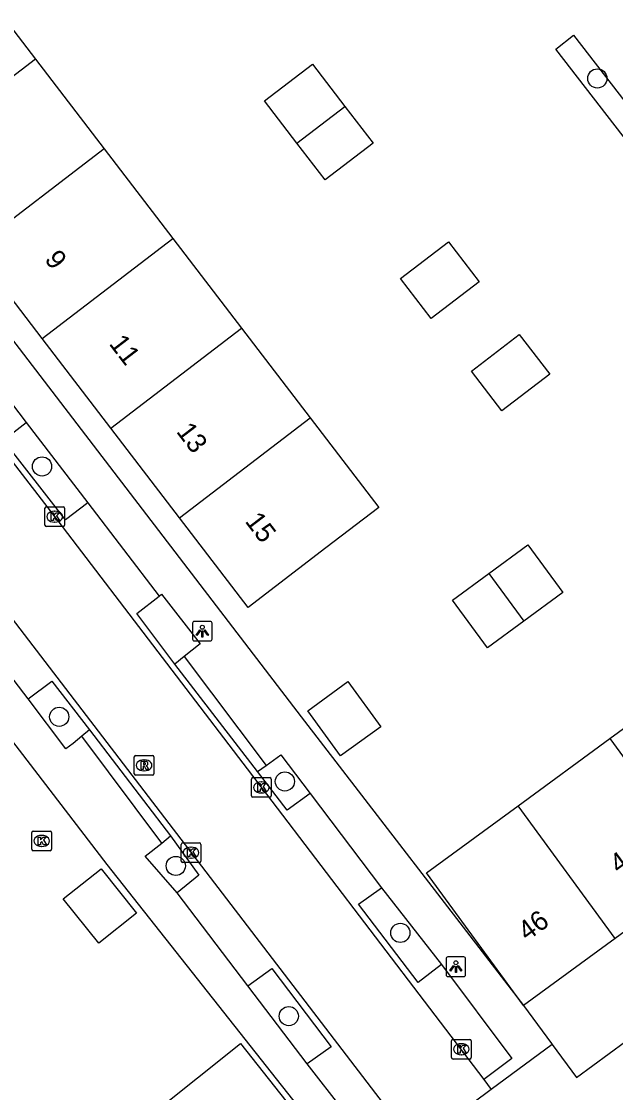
# Model space of a CAD drawing. Extents: x 161771 to 163125, y 382479 to 383177.
# Drawn here: x 162166.9 to 162197.2, y 382941.9 to 382996.5 of the extents above; entities that cross this region are included whole.
import ezdxf

# ---------------------------------------------------------------- set-up
doc = ezdxf.new("R2010")
doc.units = 0
for name, color, linetype in [('IMGEO_Boom', 7, 'Continuous'), ('IMGEO_Haag', 7, 'Continuous'), ('IMGEO_Kolk', 7, 'Continuous'), ('IMGEO_Lichtpunt', 7, 'Continuous'), ('IMGEO_Pand', 7, 'Continuous'), ('IMGEO_Pand_nummerreeks', 7, 'Continuous'), ('IMGEO_Parkeervlak_open', 7, 'Continuous'), ('IMGEO_Rijbaan_lokaal_open', 7, 'Continuous'), ('IMGEO_Rioolput', 7, 'Continuous'), ('IMGEO_Voetpad_open', 7, 'Continuous')]:
    doc.layers.add(name, color=color, linetype=linetype)

msp = doc.modelspace()

# ---------------------------------------------------------------- linework, layer by layer
at = {"layer": 'IMGEO_Boom'}
for centre in [(162196.313, 382993.596), (162167.995, 382973.809), (162168.871, 382961.041), (162180.379, 382957.741), (162174.814, 382953.435), (162186.265, 382950.021), (162180.576, 382945.775)]:
    msp.add_circle(centre, 0.489, dxfattribs=at)
at = {"layer": 'IMGEO_Haag'}
msp.add_lwpolyline([(162203.065, 382985.497), (162202.171, 382984.794), (162194.199, 382995.095), (162195.097, 382995.811), (162203.065, 382985.497)], dxfattribs=at)
at = {"layer": 'IMGEO_Kolk'}
for p, q in [((162168.141, 382970.82), (162168.141, 382971.672)), ((162168.216, 382971.746), (162169.068, 382971.746)), ((162168.629, 382971.526), (162168.654, 382971.526)), ((162169.142, 382971.672), (162169.142, 382970.82)), ((162169.068, 382970.746), (162168.216, 382970.746)), ((162168.652, 382970.966), (162168.627, 382970.966)), ((162178.677, 382957.011), (162178.677, 382957.863)), ((162178.752, 382957.937), (162179.604, 382957.937)), ((162179.165, 382957.717), (162179.19, 382957.717)), ((162179.678, 382957.863), (162179.678, 382957.011)), ((162179.188, 382957.157), (162179.163, 382957.157)), ((162179.604, 382956.937), (162178.752, 382956.937)), ((162167.475, 382954.284), (162167.475, 382955.136)), ((162167.55, 382955.21), (162168.402, 382955.21)), ((162167.963, 382954.99), (162167.988, 382954.99)), ((162168.476, 382955.136), (162168.476, 382954.284)), ((162167.986, 382954.43), (162167.961, 382954.43)), ((162175.092, 382953.684), (162175.092, 382954.536)), ((162175.167, 382954.61), (162176.019, 382954.61)), ((162175.58, 382954.39), (162175.605, 382954.39)), ((162176.093, 382954.536), (162176.093, 382953.684)), ((162168.402, 382954.21), (162167.55, 382954.21)), ((162175.603, 382953.83), (162175.578, 382953.83)), ((162176.019, 382953.61), (162175.167, 382953.61)), ((162188.952, 382944.588), (162189.804, 382944.588)), ((162188.877, 382943.662), (162188.877, 382944.514)), ((162189.365, 382944.368), (162189.39, 382944.368)), ((162189.878, 382944.514), (162189.878, 382943.662)), ((162189.804, 382943.588), (162188.952, 382943.588)), ((162189.388, 382943.808), (162189.363, 382943.808))]:
    msp.add_line(p, q, dxfattribs=at)
for points in [[(162168.141, 382970.82), (162168.141, 382971.672)], [(162168.216, 382971.746), (162169.068, 382971.746)], [(162168.462, 382971.446), (162168.585, 382971.446), (162168.585, 382971.295), (162168.715, 382971.446), (162168.879, 382971.446), (162168.733, 382971.295), (162168.886, 382971.046), (162168.734, 382971.046), (162168.649, 382971.21), (162168.585, 382971.143), (162168.585, 382971.046), (162168.462, 382971.046), (162168.462, 382971.446)], [(162169.142, 382971.672), (162169.142, 382970.82)], [(162169.068, 382970.746), (162168.216, 382970.746)], [(162178.677, 382957.011), (162178.677, 382957.863)], [(162178.752, 382957.937), (162179.604, 382957.937)], [(162178.998, 382957.637), (162179.121, 382957.637), (162179.121, 382957.486), (162179.251, 382957.637), (162179.415, 382957.637), (162179.269, 382957.486), (162179.422, 382957.237), (162179.27, 382957.237), (162179.185, 382957.401), (162179.121, 382957.334), (162179.121, 382957.237), (162178.998, 382957.237), (162178.998, 382957.637)], [(162179.678, 382957.863), (162179.678, 382957.011)], [(162179.604, 382956.937), (162178.752, 382956.937)], [(162167.475, 382954.284), (162167.475, 382955.136)], [(162167.55, 382955.21), (162168.402, 382955.21)], [(162167.796, 382954.91), (162167.919, 382954.91), (162167.919, 382954.759), (162168.049, 382954.91), (162168.213, 382954.91), (162168.067, 382954.759), (162168.22, 382954.51), (162168.068, 382954.51), (162167.983, 382954.674), (162167.919, 382954.607), (162167.919, 382954.51), (162167.796, 382954.51), (162167.796, 382954.91)], [(162168.476, 382955.136), (162168.476, 382954.284)], [(162175.092, 382953.684), (162175.092, 382954.536)], [(162175.167, 382954.61), (162176.019, 382954.61)], [(162176.093, 382954.536), (162176.093, 382953.684)], [(162168.402, 382954.21), (162167.55, 382954.21)], [(162175.413, 382954.31), (162175.536, 382954.31), (162175.536, 382954.159), (162175.666, 382954.31), (162175.83, 382954.31), (162175.684, 382954.159), (162175.837, 382953.91), (162175.685, 382953.91), (162175.6, 382954.074), (162175.536, 382954.007), (162175.536, 382953.91), (162175.413, 382953.91), (162175.413, 382954.31)], [(162176.019, 382953.61), (162175.167, 382953.61)], [(162188.952, 382944.588), (162189.804, 382944.588)], [(162188.877, 382943.662), (162188.877, 382944.514)], [(162189.198, 382944.288), (162189.321, 382944.288), (162189.321, 382944.137), (162189.451, 382944.288), (162189.615, 382944.288), (162189.469, 382944.137), (162189.622, 382943.888), (162189.47, 382943.888), (162189.385, 382944.052), (162189.321, 382943.985), (162189.321, 382943.888), (162189.198, 382943.888), (162189.198, 382944.288)], [(162189.878, 382944.514), (162189.878, 382943.662)], [(162189.804, 382943.588), (162188.952, 382943.588)]]:
    msp.add_lwpolyline(points, dxfattribs=at)
for centre, start, end in [((162168.218, 382971.67), 91.552, 178.448), ((162168.218, 382971.67), 91.552, 178.448), ((162169.066, 382971.67), 1.552, 88.448), ((162169.066, 382971.67), 1.552, 88.448), ((162168.218, 382970.822), 181.552, 268.448), ((162168.218, 382970.822), 181.552, 268.448), ((162169.066, 382970.822), 271.552, 358.448), ((162169.066, 382970.822), 271.552, 358.448), ((162178.754, 382957.861), 91.552, 178.448), ((162178.754, 382957.861), 91.552, 178.448), ((162179.602, 382957.861), 1.552, 88.448), ((162179.602, 382957.861), 1.552, 88.448), ((162178.754, 382957.013), 181.552, 268.448), ((162178.754, 382957.013), 181.552, 268.448), ((162179.602, 382957.013), 271.552, 358.448), ((162179.602, 382957.013), 271.552, 358.448), ((162167.552, 382955.134), 91.552, 178.448), ((162167.552, 382955.134), 91.552, 178.448), ((162168.4, 382955.134), 1.552, 88.448), ((162168.4, 382955.134), 1.552, 88.448), ((162175.169, 382954.534), 91.552, 178.448), ((162175.169, 382954.534), 91.552, 178.448), ((162176.017, 382954.534), 1.552, 88.448), ((162176.017, 382954.534), 1.552, 88.448), ((162167.552, 382954.286), 181.552, 268.448), ((162167.552, 382954.286), 181.552, 268.448), ((162168.4, 382954.286), 271.552, 358.448), ((162168.4, 382954.286), 271.552, 358.448), ((162175.169, 382953.686), 181.552, 268.448), ((162175.169, 382953.686), 181.552, 268.448), ((162176.017, 382953.686), 271.552, 358.448), ((162176.017, 382953.686), 271.552, 358.448), ((162188.954, 382944.512), 91.552, 178.448), ((162188.954, 382944.512), 91.552, 178.448), ((162189.802, 382944.512), 1.552, 88.448), ((162189.802, 382944.512), 1.552, 88.448), ((162188.954, 382943.664), 181.552, 268.448), ((162188.954, 382943.664), 181.552, 268.448), ((162189.802, 382943.664), 271.552, 358.448), ((162189.802, 382943.664), 271.552, 358.448)]:
    msp.add_arc(centre, 0.0765, start, end, dxfattribs=at)
for centre, major_axis, ratio, start_param, end_param in [((162168.628, 382971.246), (-0.387, 0.002), 0.722429, 4.712389, 7.853982), ((162168.653, 382971.246), (-0.39, 0.002), 0.717154, 1.570796, 4.712389), ((162179.164, 382957.437), (-0.387, 0.002), 0.722429, 4.712389, 7.853982), ((162179.189, 382957.437), (-0.39, 0.002), 0.717154, 1.570796, 4.712389), ((162167.962, 382954.71), (-0.387, 0.002), 0.722429, 4.712389, 7.853982), ((162167.987, 382954.71), (-0.39, 0.002), 0.717154, 1.570796, 4.712389), ((162175.579, 382954.11), (-0.387, 0.002), 0.722429, 4.712389, 7.853982), ((162175.604, 382954.11), (-0.39, 0.002), 0.717154, 1.570796, 4.712389), ((162189.364, 382944.088), (-0.387, 0.002), 0.722429, 4.712389, 7.853982), ((162189.389, 382944.088), (-0.39, 0.002), 0.717154, 1.570796, 4.712389)]:
    msp.add_ellipse(centre, major_axis=major_axis, ratio=ratio, start_param=start_param, end_param=end_param, dxfattribs=at)
at = {"layer": 'IMGEO_Lichtpunt'}
for p, q in [((162176.571, 382965.905), (162175.763, 382965.905)), ((162176.571, 382965.905), (162175.763, 382965.905)), ((162175.669, 382965.81), (162175.669, 382965.003)), ((162175.669, 382965.81), (162175.669, 382965.003)), ((162176.665, 382965.003), (162176.665, 382965.81)), ((162176.665, 382965.003), (162176.665, 382965.81)), ((162175.763, 382964.909), (162176.571, 382964.909)), ((162175.763, 382964.909), (162176.571, 382964.909)), ((162188.599, 382948.698), (162188.599, 382947.891)), ((162188.599, 382948.698), (162188.599, 382947.891)), ((162189.501, 382948.793), (162188.693, 382948.793)), ((162189.501, 382948.793), (162188.693, 382948.793)), ((162189.595, 382947.891), (162189.595, 382948.698)), ((162189.595, 382947.891), (162189.595, 382948.698)), ((162188.693, 382947.797), (162189.501, 382947.797)), ((162188.693, 382947.797), (162189.501, 382947.797))]:
    msp.add_line(p, q, dxfattribs=at)
for points in [[(162176.043, 382965.474), (162176.082, 382965.446), (162175.894, 382965.184), (162175.856, 382965.211), (162176.043, 382965.474)], [(162176.145, 382965.426), (162176.192, 382965.426), (162176.192, 382965.104), (162176.145, 382965.104), (162176.145, 382965.426)], [(162176.255, 382965.446), (162176.293, 382965.473), (162176.48, 382965.211), (162176.441, 382965.183), (162176.255, 382965.446)], [(162188.973, 382948.362), (162189.012, 382948.334), (162188.824, 382948.072), (162188.786, 382948.099), (162188.973, 382948.362)], [(162189.185, 382948.334), (162189.223, 382948.361), (162189.41, 382948.099), (162189.371, 382948.071), (162189.185, 382948.334)], [(162189.075, 382948.314), (162189.122, 382948.314), (162189.122, 382947.992), (162189.075, 382947.992), (162189.075, 382948.314)]]:
    msp.add_lwpolyline(points, dxfattribs=at)
for centre in [(162176.168, 382965.608), (162189.098, 382948.496)]:
    msp.add_circle(centre, 0.0994, dxfattribs=at)
for centre, start, end in [((162175.763, 382965.81), 90, 180), ((162175.763, 382965.81), 90, 180), ((162176.571, 382965.81), 0, 90), ((162176.571, 382965.81), 0, 90), ((162175.763, 382965.003), 180, 270), ((162175.763, 382965.003), 180, 270), ((162176.571, 382965.003), 270, 0), ((162176.571, 382965.003), 270, 360), ((162188.693, 382948.698), 90, 180), ((162188.693, 382948.698), 90, 180), ((162189.501, 382948.698), 0, 90), ((162189.501, 382948.698), 0, 90), ((162188.693, 382947.891), 180, 270), ((162188.693, 382947.891), 180, 270), ((162189.501, 382947.891), 270, 0), ((162189.501, 382947.891), 270, 360)]:
    msp.add_arc(centre, 0.0946, start, end, dxfattribs=at)
at = {"layer": 'IMGEO_Pand'}
for points in [[(162164.156, 382999.156), (162167.657, 382994.583)], [(162167.657, 382994.583), (162160.997, 382989.474)], [(162167.657, 382994.583), (162171.158, 382990.009)], [(162180.993, 382990.293), (162179.345, 382992.446), (162181.788, 382994.316), (162183.434, 382992.166)], [(162183.434, 382992.166), (162184.872, 382990.288), (162182.429, 382988.418), (162180.993, 382990.293)], [(162180.993, 382990.293), (162183.434, 382992.166)], [(162171.158, 382990.009), (162164.499, 382984.9)], [(162171.158, 382990.009), (162174.659, 382985.435)], [(162168, 382980.327), (162174.659, 382985.435)], [(162174.659, 382985.435), (162178.161, 382980.861)], [(162188.715, 382985.267), (162190.278, 382983.226), (162187.835, 382981.356), (162186.272, 382983.397), (162188.715, 382985.267)], [(162168, 382980.327), (162164.499, 382984.9)], [(162171.501, 382975.753), (162178.161, 382980.861)], [(162178.161, 382980.861), (162181.662, 382976.288)], [(162171.501, 382975.753), (162168, 382980.327)], [(162193.885, 382978.514), (162191.442, 382976.644), (162189.89, 382978.672), (162192.333, 382980.542), (162193.885, 382978.514)], [(162181.662, 382976.288), (162185.163, 382971.714), (162182.472, 382969.65), (162178.504, 382966.606), (162175.003, 382971.18)], [(162175.003, 382971.18), (162181.662, 382976.288)], [(162175.003, 382971.18), (162171.501, 382975.753)], [(162190.775, 382968.345), (162192.774, 382969.811), (162194.559, 382967.378), (162192.558, 382965.911)], [(162192.558, 382965.911), (162190.716, 382964.56), (162188.932, 382966.993), (162190.775, 382968.345)], [(162190.775, 382968.345), (162192.558, 382965.911)], [(162196.942, 382959.928), (162201.616, 382963.354)], [(162185.268, 382960.532), (162183.214, 382959.047), (162181.55, 382961.348), (162183.583, 382962.835), (162185.268, 382960.532)], [(162192.267, 382956.502), (162196.942, 382959.928)], [(162196.942, 382959.928), (162201.898, 382953.164)], [(162192.55, 382946.313), (162187.593, 382953.076), (162192.267, 382956.502)], [(162197.223, 382949.738), (162192.267, 382956.502)], [(162169.076, 382951.756), (162171.001, 382953.287), (162172.803, 382951.026), (162170.886, 382949.492), (162169.076, 382951.756)], [(162201.898, 382953.164), (162197.223, 382949.738)], [(162197.223, 382949.738), (162192.55, 382946.313)], [(162173.734, 382940.885), (162178.107, 382944.373), (162183.322, 382937.805), (162178.959, 382934.332)]]:
    msp.add_lwpolyline(points, dxfattribs=at)
at = {"layer": 'IMGEO_Parkeervlak_open'}
for points in [[(162170.338, 382971.948), (162169.184, 382971.083), (162166.024, 382975.146), (162167.192, 382976.055)], [(162174.772, 382963.729), (162172.823, 382966.302), (162173.975, 382967.198)], [(162167.291, 382961.958), (162168.491, 382962.861), (162170.416, 382960.375)], [(162181.664, 382957.127), (162180.494, 382956.283), (162178.974, 382958.25)], [(162174.544, 382954.963), (162175.988, 382952.971), (162174.877, 382952.057)], [(162188.365, 382948.413), (162187.171, 382947.497), (162184.136, 382951.49), (162185.299, 382952.321)], [(162178.493, 382947.325), (162179.719, 382948.211), (162182.739, 382944.208), (162181.523, 382943.341)]]:
    msp.add_lwpolyline(points, dxfattribs=at)
at = {"layer": 'IMGEO_Rijbaan_lokaal_open'}
for points in [[(162148.529, 382997.562), (162149.973, 382995.579), (162159.297, 382983.356), (162168.797, 382971.042), (162179.444, 382957.091), (162190.52, 382942.548)], [(162186.675, 382939.645), (162164.967, 382967.99), (162155.587, 382980.205), (162146.1, 382992.584), (162144.637, 382994.482)], [(162190.52, 382942.548), (162190.892, 382942.041)], [(162190.892, 382942.041), (162187.025, 382939.151)]]:
    msp.add_lwpolyline(points, dxfattribs=at)
at = {"layer": 'IMGEO_Rioolput'}
for p, q in [((162172.699, 382958.14), (162172.699, 382958.992)), ((162172.774, 382959.066), (162173.626, 382959.066)), ((162173.187, 382958.846), (162173.212, 382958.846)), ((162173.7, 382958.992), (162173.7, 382958.14)), ((162173.21, 382958.286), (162173.185, 382958.286)), ((162173.626, 382958.066), (162172.774, 382958.066))]:
    msp.add_line(p, q, dxfattribs=at)
for points in [[(162172.699, 382958.14), (162172.699, 382958.992)], [(162172.774, 382959.066), (162173.626, 382959.066)], [(162173.288, 382958.764), (162173.036, 382958.766), (162173.036, 382958.366)], [(162173.7, 382958.992), (162173.7, 382958.14)], [(162173.036, 382958.366), (162173.16, 382958.366), (162173.16, 382958.528), (162173.171, 382958.528)], [(162173.214, 382958.685), (162173.16, 382958.685), (162173.16, 382958.604)], [(162173.16, 382958.604), (162173.212, 382958.604)], [(162173.218, 382958.499), (162173.289, 382958.366), (162173.429, 382958.366), (162173.364, 382958.492)], [(162173.626, 382958.066), (162172.774, 382958.066)]]:
    msp.add_lwpolyline(points, dxfattribs=at)
for centre, radius, start, end in [((162172.776, 382958.99), 0.0765, 91.552, 178.448), ((162172.776, 382958.99), 0.0765, 91.552, 178.448), ((162173.287, 382958.654), 0.109, 350.3612, 89.416), ((162173.624, 382958.99), 0.0765, 1.552, 88.448), ((162173.624, 382958.99), 0.0765, 1.552, 88.448), ((162173.17, 382958.475), 0.0533, 26.0293, 88.6989), ((162173.196, 382958.793), 0.19, 274.7715, 282.9687), ((162173.22, 382958.589), 0.0964, 77.0061, 93.1865), ((162173.234, 382958.646), 0.0378, 276.6634, 79.6772), ((162173.285, 382958.654), 0.112, 277.5842, 350.9817), ((162173.269, 382958.439), 0.108, 29.5134, 73.7905), ((162172.776, 382958.142), 0.0765, 181.552, 268.448), ((162172.776, 382958.142), 0.0765, 181.552, 268.448), ((162173.624, 382958.142), 0.0765, 271.552, 358.448), ((162173.624, 382958.142), 0.0765, 271.552, 358.448)]:
    msp.add_arc(centre, radius, start, end, dxfattribs=at)
for centre, major_axis, ratio, start_param, end_param in [((162173.186, 382958.566), (-0.387, 0.002), 0.722429, 4.712389, 7.853982), ((162173.211, 382958.566), (-0.39, 0.002), 0.717154, 1.570796, 4.712389)]:
    msp.add_ellipse(centre, major_axis=major_axis, ratio=ratio, start_param=start_param, end_param=end_param, dxfattribs=at)
at = {"layer": 'IMGEO_Voetpad_open'}
for points in [[(162149.412, 383002.56), (162151.372, 383000), (162179.375, 382963.431), (162181.208, 382961.038), (162192.55, 382946.313)], [(162184.31, 382937.075), (162171.315, 382953.515), (162139.621, 382994.827)], [(162163.535, 382980.839), (162167.192, 382976.055)], [(162167.192, 382976.055), (162170.338, 382971.948)], [(162170.338, 382971.948), (162173.975, 382967.198)], [(162194.009, 382944.334), (162195.249, 382942.651), (162218.576, 382959.777), (162223.093, 382963.062), (162225.238, 382964.622), (162230.248, 382968.265)], [(162173.975, 382967.198), (162174.092, 382967.289), (162176.052, 382964.756), (162175.249, 382964.112)], [(162167.291, 382961.958), (162163.651, 382966.699)], [(162175.249, 382964.112), (162174.772, 382963.729)], [(162178.974, 382958.25), (162174.772, 382963.729)], [(162175.249, 382964.112), (162179.416, 382958.564)], [(162170.016, 382960.046), (162169.581, 382959.687), (162169.201, 382959.403), (162167.291, 382961.958)], [(162170.416, 382960.375), (162170.016, 382960.046)], [(162170.416, 382960.375), (162174.544, 382954.963)], [(162174.105, 382954.602), (162170.016, 382960.046)], [(162179.416, 382958.564), (162180.172, 382959.101), (162181.664, 382957.127)], [(162178.974, 382958.25), (162179.416, 382958.564)], [(162181.664, 382957.127), (162185.299, 382952.321)], [(162174.105, 382954.602), (162174.544, 382954.963)], [(162174.877, 382952.057), (162173.255, 382953.936), (162174.105, 382954.602)], [(162185.299, 382952.321), (162188.365, 382948.413)], [(162178.493, 382947.325), (162174.877, 382952.057)], [(162188.365, 382948.413), (162191.953, 382943.619), (162190.52, 382942.548)], [(162181.523, 382943.341), (162178.493, 382947.325)], [(162192.55, 382946.313), (162193.976, 382944.379), (162194.009, 382944.334)], [(162194.009, 382944.334), (162190.892, 382942.041)], [(162186.675, 382939.645), (162185.226, 382938.58), (162181.523, 382943.341)]]:
    msp.add_lwpolyline(points, dxfattribs=at)

# ---------------------------------------------------------------- texts
at = {"layer": 'IMGEO_Pand_nummerreeks'}
for s, rotation, p in [('9', 307.4358, (162168.086, 382984.359)), ('11', 307.4358, (162171.376, 382980.062)), ('13', 307.4358, (162174.807, 382975.58)), ('15', 307.4358, (162178.308, 382971.008)), ('44', 36.2387, (162197.405, 382952.996)), ('46', 36.2387, (162192.731, 382949.57))]:
    msp.add_text(s, height=1, rotation=rotation, dxfattribs=at).set_placement(p)

doc.saveas('drawing.dxf')
